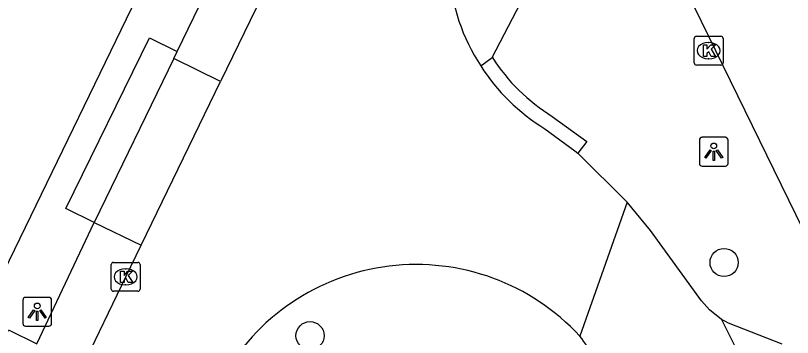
# Model space of a CAD drawing. Extents: x 160457 to 162082, y 388340 to 389736.
# Drawn here: x 160681.02 to 160707.98, y 388927.38 to 388938.55 of the extents above; entities that cross this region are included whole.
import ezdxf

# ---------------------------------------------------------------- set-up
doc = ezdxf.new("R2010")
doc.units = 0
for name, color, linetype in [('IMGEO_Boom', 7, 'Continuous'), ('IMGEO_Kolk', 7, 'Continuous'), ('IMGEO_Lichtpunt', 7, 'Continuous'), ('IMGEO_Parkeervlak_open', 7, 'Continuous'), ('IMGEO_Rijbaan_lokaal_gesloten', 7, 'Continuous'), ('IMGEO_Rijbaan_lokaal_open', 7, 'Continuous'), ('IMGEO_Voetpad_open', 7, 'Continuous')]:
    doc.layers.add(name, color=color, linetype=linetype)

msp = doc.modelspace()

# ---------------------------------------------------------------- linework, layer by layer
at = {"layer": 'IMGEO_Boom'}
for centre in [(160705.612, 388929.981), (160691.242, 388927.443)]:
    msp.add_circle(centre, 0.489, dxfattribs=at)
at = {"layer": 'IMGEO_Kolk'}
for p, q in [((160704.573, 388936.902), (160704.573, 388937.754)), ((160704.648, 388937.828), (160705.5, 388937.828)), ((160705.574, 388937.754), (160705.574, 388936.902)), ((160705.061, 388937.608), (160705.086, 388937.608)), ((160705.084, 388937.048), (160705.059, 388937.048)), ((160705.5, 388936.828), (160704.648, 388936.828)), ((160684.344, 388929.057), (160684.344, 388929.909)), ((160684.419, 388929.983), (160685.271, 388929.983)), ((160685.345, 388929.909), (160685.345, 388929.057)), ((160684.832, 388929.763), (160684.857, 388929.763)), ((160684.855, 388929.203), (160684.83, 388929.203)), ((160685.271, 388928.983), (160684.419, 388928.983))]:
    msp.add_line(p, q, dxfattribs=at)
for points in [[(160704.573, 388936.902), (160704.573, 388937.754)], [(160704.648, 388937.828), (160705.5, 388937.828)], [(160705.574, 388937.754), (160705.574, 388936.902)], [(160704.894, 388937.528), (160705.017, 388937.528), (160705.017, 388937.377), (160705.147, 388937.528), (160705.311, 388937.528), (160705.165, 388937.377), (160705.318, 388937.128), (160705.166, 388937.128), (160705.081, 388937.292), (160705.017, 388937.225), (160705.017, 388937.128), (160704.894, 388937.128), (160704.894, 388937.528)], [(160705.5, 388936.828), (160704.648, 388936.828)], [(160684.344, 388929.057), (160684.344, 388929.909)], [(160684.419, 388929.983), (160685.271, 388929.983)], [(160685.345, 388929.909), (160685.345, 388929.057)], [(160684.665, 388929.683), (160684.788, 388929.683), (160684.788, 388929.532), (160684.918, 388929.683), (160685.082, 388929.683), (160684.936, 388929.532), (160685.089, 388929.283), (160684.937, 388929.283), (160684.852, 388929.447), (160684.788, 388929.38), (160684.788, 388929.283), (160684.665, 388929.283), (160684.665, 388929.683)], [(160685.271, 388928.983), (160684.419, 388928.983)]]:
    msp.add_lwpolyline(points, dxfattribs=at)
for centre, start, end in [((160704.65, 388937.752), 91.552, 178.448), ((160704.65, 388937.752), 91.552, 178.448), ((160705.498, 388937.752), 1.552, 88.448), ((160705.498, 388937.752), 1.552, 88.448), ((160704.65, 388936.904), 181.552, 268.448), ((160704.65, 388936.904), 181.552, 268.448), ((160705.498, 388936.904), 271.552, 358.448), ((160705.498, 388936.904), 271.552, 358.448), ((160684.421, 388929.907), 91.552, 178.448), ((160684.421, 388929.907), 91.552, 178.448), ((160685.269, 388929.907), 1.552, 88.448), ((160685.269, 388929.907), 1.552, 88.448), ((160684.421, 388929.059), 181.552, 268.448), ((160684.421, 388929.059), 181.552, 268.448), ((160685.269, 388929.059), 271.552, 358.448), ((160685.269, 388929.059), 271.552, 358.448)]:
    msp.add_arc(centre, 0.0765, start, end, dxfattribs=at)
for centre, major_axis, ratio, start_param, end_param in [((160705.06, 388937.328), (-0.387, 0.002), 0.722429, 4.712389, 7.853982), ((160705.085, 388937.328), (-0.39, 0.002), 0.717154, 1.570796, 4.712389), ((160684.831, 388929.483), (-0.387, 0.002), 0.722429, 4.712389, 7.853982), ((160684.856, 388929.483), (-0.39, 0.002), 0.717154, 1.570796, 4.712389)]:
    msp.add_ellipse(centre, major_axis=major_axis, ratio=ratio, start_param=start_param, end_param=end_param, dxfattribs=at)
at = {"layer": 'IMGEO_Lichtpunt'}
for p, q in [((160704.754, 388934.227), (160704.754, 388933.42)), ((160704.754, 388934.227), (160704.754, 388933.42)), ((160705.656, 388934.322), (160704.848, 388934.322)), ((160705.656, 388934.322), (160704.848, 388934.322)), ((160705.75, 388933.42), (160705.75, 388934.227)), ((160705.75, 388933.42), (160705.75, 388934.227)), ((160704.848, 388933.326), (160705.656, 388933.326)), ((160704.848, 388933.326), (160705.656, 388933.326)), ((160681.277, 388928.678), (160681.277, 388927.871)), ((160681.277, 388928.678), (160681.277, 388927.871)), ((160682.179, 388928.773), (160681.371, 388928.773)), ((160682.179, 388928.773), (160681.371, 388928.773)), ((160682.273, 388927.871), (160682.273, 388928.678)), ((160682.273, 388927.871), (160682.273, 388928.678)), ((160681.371, 388927.777), (160682.179, 388927.777)), ((160681.371, 388927.777), (160682.179, 388927.777))]:
    msp.add_line(p, q, dxfattribs=at)
for points in [[(160705.128, 388933.891), (160705.167, 388933.863), (160704.979, 388933.601), (160704.941, 388933.628), (160705.128, 388933.891)], [(160705.23, 388933.843), (160705.277, 388933.843), (160705.277, 388933.521), (160705.23, 388933.521), (160705.23, 388933.843)], [(160705.34, 388933.863), (160705.378, 388933.89), (160705.565, 388933.628), (160705.526, 388933.6), (160705.34, 388933.863)], [(160681.651, 388928.342), (160681.69, 388928.314), (160681.502, 388928.052), (160681.464, 388928.079), (160681.651, 388928.342)], [(160681.753, 388928.294), (160681.8, 388928.294), (160681.8, 388927.972), (160681.753, 388927.972), (160681.753, 388928.294)], [(160681.863, 388928.314), (160681.901, 388928.341), (160682.088, 388928.079), (160682.049, 388928.051), (160681.863, 388928.314)]]:
    msp.add_lwpolyline(points, dxfattribs=at)
for centre in [(160705.253, 388934.025), (160681.776, 388928.476)]:
    msp.add_circle(centre, 0.0994, dxfattribs=at)
for centre, start, end in [((160704.848, 388934.227), 90, 180), ((160704.848, 388934.227), 90, 180), ((160705.656, 388934.227), 0, 90), ((160705.656, 388934.227), 0, 90), ((160704.848, 388933.42), 180, 270), ((160704.848, 388933.42), 180, 270), ((160705.656, 388933.42), 270, 0), ((160705.656, 388933.42), 270, 360), ((160681.371, 388928.678), 90, 180), ((160681.371, 388928.678), 90, 180), ((160682.179, 388928.678), 0, 90), ((160682.179, 388928.678), 0, 90), ((160681.371, 388927.871), 180, 270), ((160681.371, 388927.871), 180, 270), ((160682.179, 388927.871), 270, 0), ((160682.179, 388927.871), 270, 360)]:
    msp.add_arc(centre, 0.0946, start, end, dxfattribs=at)
at = {"layer": 'IMGEO_Parkeervlak_open'}
for points in [[(160688.141, 388936.264), (160686.513, 388937.056)], [(160683.757, 388931.366), (160685.378, 388930.578)]]:
    msp.add_lwpolyline(points, dxfattribs=at)
at = {"layer": 'IMGEO_Rijbaan_lokaal_gesloten'}
for points in [[(160705.518, 388928.008), (160705.103, 388928.339), (160704.831, 388928.646), (160703.057, 388931.096), (160702.245, 388932.077)], [(160705.518, 388928.008), (160706.228, 388926.593), (160707.087, 388924.788)]]:
    msp.add_lwpolyline(points, dxfattribs=at)
msp.add_arc((160696.15, 388923.847), 5.713, 21.0914, 38.8024, dxfattribs=at)
at = {"layer": 'IMGEO_Rijbaan_lokaal_open'}
for points in [[(160693.247, 388946.742), (160692.061, 388944.331), (160688.141, 388936.264)], [(160685.378, 388930.578), (160688.141, 388936.264)], [(160699.385, 388934.622), (160700.43, 388933.859), (160700.533, 388933.771)], [(160700.533, 388933.771), (160702.245, 388932.077)], [(160702.245, 388932.077), (160700.602, 388927.427)], [(160683.336, 388926.342), (160684.846, 388929.483), (160685.378, 388930.578)]]:
    msp.add_lwpolyline(points, dxfattribs=at)
for centre, radius, start, end in [((160703.056, 388940.609), 7.017, 156.675, 212.9012), ((160703.032, 388940.568), 6.975, 212.7244, 238.4746), ((160694.928, 388922.191), 7.721, 42.7017, 151.2116)]:
    msp.add_arc(centre, radius, start, end, dxfattribs=at)
at = {"layer": 'IMGEO_Voetpad_open'}
for points in [[(160717.954, 389006.662), (160714.723, 389000), (160704.109, 388978.111), (160691.138, 388951.382), (160678.026, 388924.35)], [(160686.63, 388937.298), (160691.606, 388947.55)], [(160697.568, 388937.092), (160702.377, 388946.323)], [(160746.543, 388853.042), (160702.295, 388943.534)], [(160683.757, 388931.366), (160682.769, 388931.85), (160685.666, 388937.77), (160686.63, 388937.298)], [(160686.513, 388937.056), (160686.63, 388937.298)], [(160686.513, 388937.056), (160683.757, 388931.366)], [(160697.164, 388936.797), (160697.568, 388937.092)], [(160699.647, 388935.048), (160700.848, 388934.173), (160700.533, 388933.771)], [(160681.762, 388927.162), (160683.757, 388931.366)], [(160707.629, 388927.15), (160705.759, 388927.875), (160705.639, 388927.943), (160705.518, 388928.008)], [(160677.324, 388918.128), (160676.337, 388918.613), (160680.775, 388927.647), (160681.762, 388927.162)]]:
    msp.add_lwpolyline(points, dxfattribs=at)
msp.add_arc((160703.061, 388940.6), 6.517, 212.5618, 238.411, dxfattribs=at)

doc.saveas('drawing.dxf')
